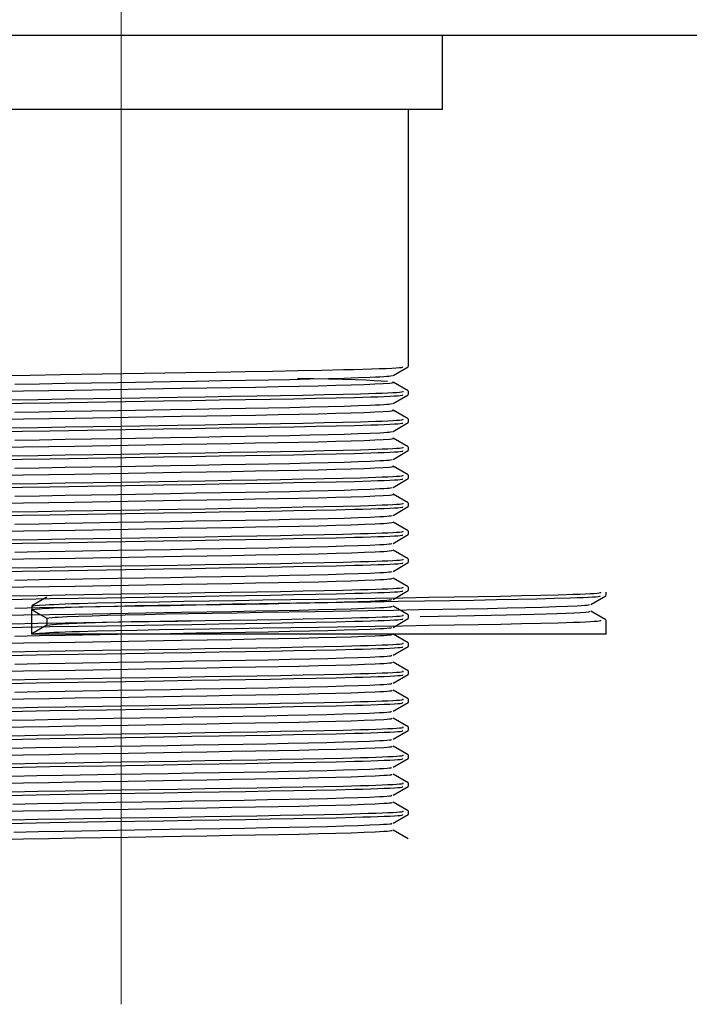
# Model space of a CAD drawing. Header units: millimetres. Extents: x 262469 to 275208, y -32539 to 9411.
# Tile 324 of 428: x 269096 to 269103, y -13294 to -13284. Entities that reach past the tile are written whole.
import ezdxf

# ---------------------------------------------------------------- set-up
doc = ezdxf.new("R2010")
doc.units = ezdxf.units.MM
doc.header["$LTSCALE"] = 100
doc.layers.add('$ IE_TELETECHNIKA', color=5, linetype='Continuous', lineweight=30)

msp = doc.modelspace()

# ---------------------------------------------------------------- linework, layer by layer
at = {"layer": '$ IE_TELETECHNIKA', "color": 7, "linetype": 'Continuous', "lineweight": 5, "ltscale": 20.32}
for p, q in [((269097.0395, -13285.0463), (269097.0395, -13283.0463)), ((269097.0395, -13294.1088), (269097.0395, -13285.0463))]:
    msp.add_line(p, q, dxfattribs=at)
at = {"layer": '$ IE_TELETECHNIKA', "color": 7, "linetype": 'Continuous'}
for p, q in [((269199.5395, -13284.2963), (269059.5395, -13284.2963)), ((269100.2895, -13285.0463), (269100.2895, -13284.2963)), ((269100.2895, -13285.0463), (269093.7895, -13285.0463)), ((269099.9458, -13287.6499), (269099.9458, -13285.0463)), ((269099.7914, -13287.7396), (269099.9449, -13287.6509)), ((269099.9449, -13287.8969), (269099.7914, -13287.8082)), ((269099.7914, -13288.023), (269099.9449, -13287.9344)), ((269099.9458, -13287.9334), (269099.9458, -13287.898)), ((269099.9449, -13288.1804), (269099.7914, -13288.0917)), ((269099.7914, -13288.3065), (269099.9449, -13288.2179)), ((269099.9458, -13288.2169), (269099.9458, -13288.1815)), ((269099.9449, -13288.4639), (269099.7914, -13288.3752)), ((269099.7914, -13288.59), (269099.9449, -13288.5014)), ((269099.9458, -13288.5004), (269099.9458, -13288.465)), ((269099.9449, -13288.7473), (269099.7914, -13288.6587)), ((269099.9458, -13288.7839), (269099.9458, -13288.7484)), ((269099.7914, -13288.8735), (269099.9449, -13288.7848)), ((269099.9449, -13289.0308), (269099.7914, -13288.9422)), ((269099.9458, -13289.0674), (269099.9458, -13289.0319)), ((269099.7914, -13289.157), (269099.9449, -13289.0683)), ((269099.9449, -13289.3143), (269099.7914, -13289.2256)), ((269099.9458, -13289.3508), (269099.9458, -13289.3154)), ((269099.7914, -13289.4404), (269099.9449, -13289.3518)), ((269099.9449, -13289.5978), (269099.7914, -13289.5091)), ((269099.7914, -13289.7239), (269099.9449, -13289.6353)), ((269099.9458, -13289.6343), (269099.9458, -13289.5989)), ((269099.9449, -13289.8813), (269099.7914, -13289.7926)), ((269099.7914, -13290.0074), (269099.9449, -13289.9188)), ((269099.9458, -13289.9178), (269099.9458, -13289.8824)), ((269101.9458, -13289.9691), (269101.9458, -13289.9337)), ((269096.2877, -13289.9857), (269096.1342, -13290.0743)), ((269101.7914, -13290.0588), (269101.9449, -13289.9701)), ((269096.1333, -13290.0754), (269096.1333, -13290.1082)), ((269096.1333, -13290.3588), (269096.1333, -13290.1108)), ((269099.9449, -13290.1647), (269099.7915, -13290.0761)), ((269101.9449, -13290.2161), (269101.7914, -13290.1275)), ((269096.2867, -13290.1994), (269096.2867, -13290.2697)), ((269099.7914, -13290.2909), (269099.9449, -13290.2022)), ((269099.9458, -13290.2013), (269099.9458, -13290.1658)), ((269101.9458, -13290.3588), (269101.9458, -13290.2172)), ((269096.2877, -13290.2692), (269096.1342, -13290.3578)), ((269101.9458, -13290.3588), (269096.1333, -13290.3588)), ((269099.9449, -13290.4482), (269099.7914, -13290.3596)), ((269099.7914, -13290.5744), (269099.9449, -13290.4857)), ((269099.9458, -13290.4848), (269099.9458, -13290.4493)), ((269099.9449, -13290.7317), (269099.7914, -13290.6431)), ((269099.9458, -13290.7682), (269099.9458, -13290.7328)), ((269099.7914, -13290.8579), (269099.9449, -13290.7692)), ((269099.9449, -13291.0152), (269099.7914, -13290.9266)), ((269099.9458, -13291.0517), (269099.9458, -13291.0163)), ((269099.7914, -13291.1413), (269099.9449, -13291.0527)), ((269099.9449, -13291.2987), (269099.7914, -13291.21)), ((269099.7914, -13291.4248), (269099.9449, -13291.3362)), ((269099.9458, -13291.3352), (269099.9458, -13291.2998)), ((269099.9449, -13291.5822), (269099.7914, -13291.4935)), ((269099.7914, -13291.7083), (269099.9449, -13291.6197)), ((269099.9458, -13291.6187), (269099.9458, -13291.5833)), ((269099.9449, -13291.8656), (269099.7914, -13291.777)), ((269099.7914, -13291.9918), (269099.9449, -13291.9031)), ((269099.9458, -13291.9022), (269099.9458, -13291.8667)), ((269099.9449, -13292.1491), (269099.7914, -13292.0605)), ((269099.7914, -13292.2753), (269099.9449, -13292.1866)), ((269099.9458, -13292.1857), (269099.9458, -13292.1502)), ((269099.9449, -13292.4326), (269099.7914, -13292.344))]:
    msp.add_line(p, q, dxfattribs=at)
for points in [[(269095.8205, -13287.7405), (269096.1168, -13287.7357), (269096.4244, -13287.7307), (269097.6925, -13287.7102), (269097.9994, -13287.7053), (269098.2939, -13287.7004), (269098.5718, -13287.6956), (269098.8311, -13287.6909), (269099.0705, -13287.686), (269099.2892, -13287.6811), (269099.3904, -13287.6785), (269099.485, -13287.676), (269099.5722, -13287.6734), (269099.6506, -13287.6707), (269099.7192, -13287.6681), (269099.7769, -13287.6656), (269099.8225, -13287.663), (269099.855, -13287.6605), (269099.8747, -13287.6581), (269099.8846, -13287.6558), (269099.8879, -13287.6511)], [(269095.9621, -13287.8278), (269096.2135, -13287.8235), (269096.4728, -13287.8191), (269097.0049, -13287.8099), (269097.5384, -13287.8008), (269097.7993, -13287.7963), (269098.0529, -13287.792), (269098.297, -13287.7877), (269098.5291, -13287.7836), (269098.7471, -13287.7795), (269098.9491, -13287.7752), (269099.1329, -13287.7707), (269099.2964, -13287.7661), (269099.4386, -13287.7615), (269099.5594, -13287.7569), (269099.6114, -13287.7546), (269099.657, -13287.7524), (269099.6955, -13287.7501), (269099.7263, -13287.7479), (269099.7488, -13287.7458), (269099.7649, -13287.7437), (269099.786, -13287.7395)], [(269095.804, -13287.9014), (269096.051, -13287.8972), (269096.3076, -13287.8928), (269096.5711, -13287.8882), (269097.1092, -13287.879), (269097.6446, -13287.8698), (269097.9049, -13287.8653), (269098.1568, -13287.861), (269098.3979, -13287.8568), (269098.626, -13287.8527), (269098.8388, -13287.8485), (269099.0341, -13287.844), (269099.2106, -13287.8395), (269099.3665, -13287.8349), (269099.4994, -13287.8302), (269099.5564, -13287.8279), (269099.6069, -13287.8256), (269099.6909, -13287.8211), (269099.7554, -13287.8167), (269099.7788, -13287.8146), (269099.793, -13287.8125), (269099.7954, -13287.8104), (269099.7842, -13287.8082)], [(269099.7334, -13287.8004), (269099.671, -13287.7966), (269099.6007, -13287.7928), (269099.5145, -13287.789), (269099.4083, -13287.7851), (269099.283, -13287.7812), (269099.1404, -13287.7774), (269098.9851, -13287.7736), (269098.8235, -13287.7698)], [(269095.7737, -13288.0248), (269096.0406, -13288.0205), (269096.3174, -13288.016), (269096.8896, -13288.0066), (269097.4685, -13287.9973), (269097.7531, -13287.9927), (269098.0304, -13287.9882), (269098.2971, -13287.9838), (269098.5501, -13287.9795), (269098.7877, -13287.9752), (269099.0092, -13287.9708), (269099.2137, -13287.9664), (269099.4005, -13287.9618), (269099.4861, -13287.9594), (269099.5654, -13287.957), (269099.6377, -13287.9547), (269099.7021, -13287.9523), (269099.7577, -13287.95), (269099.8036, -13287.9476), (269099.8392, -13287.9454), (269099.8636, -13287.9431), (269099.8783, -13287.9409), (269099.8856, -13287.9388), (269099.8879, -13287.9346)], [(269095.9281, -13287.9868), (269096.1958, -13287.9825), (269096.4723, -13287.978), (269097.0398, -13287.9687), (269097.6079, -13287.9596), (269097.8849, -13287.9552), (269098.1533, -13287.9508), (269098.4102, -13287.9465), (269098.6529, -13287.9422), (269098.8804, -13287.938), (269099.0918, -13287.9336), (269099.2862, -13287.9292), (269099.4621, -13287.9246), (269099.5416, -13287.9223), (269099.6146, -13287.92), (269099.6803, -13287.9176), (269099.738, -13287.9153), (269099.787, -13287.913), (269099.8265, -13287.9108), (269099.8558, -13287.9085), (269099.8752, -13287.9064), (269099.8919, -13287.9021), (269099.8925, -13287.898)], [(269095.962, -13288.1113), (269096.2134, -13288.107), (269096.4727, -13288.1025), (269097.0048, -13288.0934), (269097.5382, -13288.0842), (269097.7991, -13288.0798), (269098.0528, -13288.0754), (269098.2968, -13288.0712), (269098.5289, -13288.0671), (269098.7469, -13288.063), (269098.9489, -13288.0587), (269099.1328, -13288.0542), (269099.2963, -13288.0496), (269099.4385, -13288.045), (269099.5592, -13288.0404), (269099.6113, -13288.0381), (269099.657, -13288.0359), (269099.6957, -13288.0336), (269099.7266, -13288.0314), (269099.7491, -13288.0293), (269099.7648, -13288.0272), (269099.7846, -13288.023)], [(269095.8048, -13288.1848), (269096.0517, -13288.1806), (269096.3082, -13288.1762), (269096.5717, -13288.1717), (269097.1096, -13288.1625), (269097.6449, -13288.1533), (269097.905, -13288.1488), (269098.1569, -13288.1445), (269098.3979, -13288.1403), (269098.626, -13288.1362), (269098.8387, -13288.132), (269099.034, -13288.1275), (269099.2103, -13288.123), (269099.3663, -13288.1183), (269099.4993, -13288.1137), (269099.5563, -13288.1114), (269099.6068, -13288.1091), (269099.6905, -13288.1045), (269099.7549, -13288.1002), (269099.7787, -13288.098), (269099.7935, -13288.0959), (269099.7966, -13288.0939), (269099.7856, -13288.0917)], [(269095.7737, -13288.3083), (269096.0406, -13288.3039), (269096.3174, -13288.2994), (269096.8897, -13288.2901), (269097.4685, -13288.2808), (269097.7531, -13288.2762), (269098.0304, -13288.2717), (269098.2971, -13288.2673), (269098.5501, -13288.263), (269098.7877, -13288.2586), (269099.0092, -13288.2543), (269099.2137, -13288.2498), (269099.4005, -13288.2452), (269099.4861, -13288.2429), (269099.5655, -13288.2405), (269099.6377, -13288.2382), (269099.7021, -13288.2358), (269099.7577, -13288.2334), (269099.8036, -13288.2311), (269099.8392, -13288.2288), (269099.8636, -13288.2266), (269099.8783, -13288.2244), (269099.8856, -13288.2223), (269099.8879, -13288.2181)], [(269095.9281, -13288.2703), (269096.1958, -13288.266), (269096.4723, -13288.2615), (269097.0398, -13288.2522), (269097.6079, -13288.2431), (269097.8849, -13288.2387), (269098.1533, -13288.2343), (269098.4102, -13288.23), (269098.6529, -13288.2257), (269098.8804, -13288.2214), (269099.0918, -13288.2171), (269099.2862, -13288.2127), (269099.4621, -13288.2081), (269099.5416, -13288.2058), (269099.6146, -13288.2035), (269099.6803, -13288.2011), (269099.738, -13288.1988), (269099.787, -13288.1965), (269099.8265, -13288.1943), (269099.8558, -13288.192), (269099.8752, -13288.1899), (269099.8919, -13288.1856), (269099.8925, -13288.1815)], [(269095.9619, -13288.3948), (269096.2133, -13288.3905), (269096.4725, -13288.386), (269097.0046, -13288.3769), (269097.5381, -13288.3677), (269097.7989, -13288.3632), (269098.0526, -13288.3589), (269098.2967, -13288.3547), (269098.5288, -13288.3506), (269098.7468, -13288.3465), (269098.9488, -13288.3421), (269099.1326, -13288.3377), (269099.2962, -13288.3331), (269099.4383, -13288.3285), (269099.559, -13288.3239), (269099.657, -13288.3194), (269099.6959, -13288.3171), (269099.7269, -13288.3149), (269099.7495, -13288.3128), (269099.7648, -13288.3107), (269099.7833, -13288.3065)], [(269095.8043, -13288.4683), (269096.0512, -13288.4641), (269096.3077, -13288.4597), (269096.5711, -13288.4552), (269097.1091, -13288.446), (269097.6444, -13288.4368), (269097.9045, -13288.4323), (269098.1564, -13288.428), (269098.3975, -13288.4238), (269098.6255, -13288.4197), (269098.8383, -13288.4155), (269099.0336, -13288.411), (269099.21, -13288.4065), (269099.366, -13288.4018), (269099.4991, -13288.3972), (269099.5562, -13288.3949), (269099.6067, -13288.3926), (269099.6902, -13288.388), (269099.7544, -13288.3837), (269099.7786, -13288.3815), (269099.794, -13288.3794), (269099.7977, -13288.3774), (269099.7871, -13288.3752)], [(269095.7737, -13288.5917), (269096.0406, -13288.5874), (269096.3173, -13288.5829), (269096.8896, -13288.5736), (269097.4685, -13288.5642), (269097.7531, -13288.5597), (269098.0304, -13288.5552), (269098.2971, -13288.5508), (269098.5501, -13288.5464), (269098.7877, -13288.5421), (269099.0092, -13288.5378), (269099.2137, -13288.5333), (269099.4005, -13288.5287), (269099.4861, -13288.5264), (269099.5654, -13288.524), (269099.6377, -13288.5216), (269099.7021, -13288.5193), (269099.7577, -13288.5169), (269099.8036, -13288.5146), (269099.8392, -13288.5123), (269099.8636, -13288.5101), (269099.8783, -13288.5079), (269099.8856, -13288.5058), (269099.8879, -13288.5015)], [(269095.9281, -13288.5538), (269096.1958, -13288.5495), (269096.4723, -13288.5449), (269097.0398, -13288.5357), (269097.6079, -13288.5266), (269097.8849, -13288.5221), (269098.1533, -13288.5178), (269098.4102, -13288.5134), (269098.6529, -13288.5092), (269098.8804, -13288.5049), (269099.0918, -13288.5006), (269099.2862, -13288.4962), (269099.4621, -13288.4916), (269099.5416, -13288.4893), (269099.6146, -13288.4869), (269099.6803, -13288.4846), (269099.738, -13288.4823), (269099.787, -13288.48), (269099.8265, -13288.4777), (269099.8558, -13288.4755), (269099.8752, -13288.4733), (269099.8919, -13288.4691), (269099.8925, -13288.465)], [(269095.9618, -13288.6782), (269096.2132, -13288.674), (269096.4724, -13288.6695), (269097.0045, -13288.6604), (269097.5379, -13288.6512), (269097.7988, -13288.6467), (269098.0524, -13288.6424), (269098.2965, -13288.6382), (269098.5286, -13288.6341), (269098.7466, -13288.6299), (269098.9486, -13288.6256), (269099.1325, -13288.6212), (269099.2961, -13288.6166), (269099.4382, -13288.612), (269099.5588, -13288.6074), (269099.6569, -13288.6028), (269099.696, -13288.6006), (269099.7272, -13288.5984), (269099.7499, -13288.5962), (269099.7649, -13288.5941), (269099.7821, -13288.59)], [(269095.8034, -13288.7518), (269096.0503, -13288.7476), (269096.3068, -13288.7432), (269096.5702, -13288.7387), (269097.1082, -13288.7295), (269097.6435, -13288.7203), (269097.9036, -13288.7158), (269098.1555, -13288.7115), (269098.3967, -13288.7073), (269098.6248, -13288.7032), (269098.8376, -13288.6989), (269099.0329, -13288.6945), (269099.2094, -13288.6899), (269099.3655, -13288.6853), (269099.4988, -13288.6807), (269099.5559, -13288.6784), (269099.6065, -13288.6761), (269099.6897, -13288.6715), (269099.7537, -13288.6671), (269099.7783, -13288.665), (269099.7944, -13288.663), (269099.7989, -13288.6609), (269099.7888, -13288.6588)], [(269095.9281, -13288.8373), (269096.1958, -13288.8329), (269096.4723, -13288.8284), (269097.0398, -13288.8192), (269097.6079, -13288.8101), (269097.8849, -13288.8056), (269098.1533, -13288.8012), (269098.4102, -13288.7969), (269098.6529, -13288.7927), (269098.8804, -13288.7884), (269099.0918, -13288.7841), (269099.2862, -13288.7797), (269099.4621, -13288.7751), (269099.5416, -13288.7728), (269099.6146, -13288.7704), (269099.6803, -13288.7681), (269099.738, -13288.7658), (269099.787, -13288.7635), (269099.8265, -13288.7612), (269099.8558, -13288.759), (269099.8752, -13288.7568), (269099.8919, -13288.7526), (269099.8925, -13288.7484)], [(269095.7737, -13288.8752), (269096.0406, -13288.8709), (269096.3174, -13288.8664), (269096.8897, -13288.8571), (269097.4685, -13288.8477), (269097.7531, -13288.8432), (269098.0304, -13288.8387), (269098.2971, -13288.8343), (269098.5501, -13288.8299), (269098.7877, -13288.8256), (269099.0092, -13288.8213), (269099.2137, -13288.8168), (269099.4005, -13288.8122), (269099.4861, -13288.8099), (269099.5655, -13288.8075), (269099.6377, -13288.8051), (269099.7021, -13288.8028), (269099.7577, -13288.8004), (269099.8036, -13288.7981), (269099.8392, -13288.7958), (269099.8636, -13288.7936), (269099.8783, -13288.7914), (269099.8856, -13288.7892), (269099.8879, -13288.785)], [(269095.8036, -13289.0353), (269096.0506, -13289.0311), (269096.3071, -13289.0267), (269096.5706, -13289.0222), (269097.1087, -13289.0129), (269097.6441, -13289.0037), (269097.9043, -13288.9993), (269098.1562, -13288.995), (269098.3974, -13288.9908), (269098.6255, -13288.9866), (269098.8383, -13288.9824), (269099.0336, -13288.978), (269099.21, -13288.9734), (269099.3661, -13288.9688), (269099.4994, -13288.9642), (269099.5566, -13288.9619), (269099.607, -13288.9595), (269099.6899, -13288.955), (269099.7535, -13288.9506), (269099.7782, -13288.9485), (269099.7948, -13288.9464), (269099.7999, -13288.9444), (269099.7903, -13288.9422)], [(269095.9617, -13288.9617), (269096.2131, -13288.9575), (269096.4723, -13288.953), (269097.0043, -13288.9438), (269097.5377, -13288.9347), (269097.7986, -13288.9302), (269098.0523, -13288.9259), (269098.2963, -13288.9217), (269098.5284, -13288.9176), (269098.7465, -13288.9134), (269098.9485, -13288.9091), (269099.1324, -13288.9046), (269099.2961, -13288.9001), (269099.438, -13288.8955), (269099.5585, -13288.8909), (269099.6569, -13288.8863), (269099.6961, -13288.8841), (269099.7275, -13288.8819), (269099.7503, -13288.8797), (269099.7651, -13288.8776), (269099.7811, -13288.8735)], [(269095.9281, -13289.1208), (269096.1958, -13289.1164), (269096.4723, -13289.1119), (269097.0398, -13289.1027), (269097.6079, -13289.0936), (269097.8849, -13289.0891), (269098.1533, -13289.0847), (269098.4102, -13289.0804), (269098.6529, -13289.0762), (269098.8804, -13289.0719), (269099.0918, -13289.0676), (269099.2862, -13289.0631), (269099.4621, -13289.0586), (269099.5416, -13289.0562), (269099.6146, -13289.0539), (269099.6803, -13289.0516), (269099.738, -13289.0493), (269099.787, -13289.047), (269099.8265, -13289.0447), (269099.8558, -13289.0425), (269099.8752, -13289.0403), (269099.8919, -13289.0361), (269099.8925, -13289.0319)], [(269095.7737, -13289.1587), (269096.0406, -13289.1544), (269096.3174, -13289.1499), (269096.8897, -13289.1406), (269097.4685, -13289.1312), (269097.7531, -13289.1267), (269098.0304, -13289.1222), (269098.2971, -13289.1178), (269098.5501, -13289.1134), (269098.7877, -13289.1091), (269099.0092, -13289.1047), (269099.2137, -13289.1003), (269099.4005, -13289.0957), (269099.4861, -13289.0933), (269099.5655, -13289.091), (269099.6377, -13289.0886), (269099.7021, -13289.0862), (269099.7577, -13289.0839), (269099.8036, -13289.0816), (269099.8392, -13289.0793), (269099.8636, -13289.0771), (269099.8783, -13289.0749), (269099.8856, -13289.0727), (269099.8879, -13289.0685)], [(269095.8046, -13289.3187), (269096.0518, -13289.3145), (269096.3085, -13289.3102), (269096.5723, -13289.3056), (269097.1108, -13289.2964), (269097.6465, -13289.2872), (269097.9068, -13289.2827), (269098.1588, -13289.2784), (269098.4, -13289.2743), (269098.628, -13289.2701), (269098.8408, -13289.2658), (269099.0364, -13289.2614), (269099.2126, -13289.2568), (269099.3675, -13289.2522), (269099.5001, -13289.2476), (269099.6102, -13289.243), (269099.6563, -13289.2407), (269099.6957, -13289.2384), (269099.7277, -13289.2362), (269099.752, -13289.234), (269099.7794, -13289.2298), (269099.7914, -13289.2256)], [(269095.9616, -13289.2452), (269096.213, -13289.2409), (269096.4722, -13289.2365), (269097.0042, -13289.2273), (269097.5376, -13289.2182), (269097.7985, -13289.2137), (269098.0521, -13289.2094), (269098.2962, -13289.2052), (269098.5283, -13289.2011), (269098.7463, -13289.1969), (269098.9483, -13289.1926), (269099.1323, -13289.1881), (269099.296, -13289.1836), (269099.4379, -13289.179), (269099.5583, -13289.1744), (269099.6568, -13289.1698), (269099.6962, -13289.1676), (269099.7279, -13289.1654), (269099.7508, -13289.1632), (269099.7654, -13289.1611), (269099.7801, -13289.157)], [(269095.9281, -13289.4042), (269096.1958, -13289.3999), (269096.4723, -13289.3954), (269097.0398, -13289.3862), (269097.6079, -13289.377), (269097.8849, -13289.3726), (269098.1533, -13289.3682), (269098.4102, -13289.3639), (269098.6529, -13289.3596), (269098.8804, -13289.3554), (269099.0918, -13289.351), (269099.2862, -13289.3466), (269099.4621, -13289.342), (269099.5416, -13289.3397), (269099.6146, -13289.3374), (269099.6803, -13289.3351), (269099.738, -13289.3327), (269099.787, -13289.3304), (269099.8265, -13289.3282), (269099.8558, -13289.326), (269099.8752, -13289.3238), (269099.8919, -13289.3196), (269099.8925, -13289.3154)], [(269095.7737, -13289.4422), (269096.0406, -13289.4379), (269096.3174, -13289.4334), (269096.8897, -13289.424), (269097.4685, -13289.4147), (269097.7531, -13289.4101), (269098.0304, -13289.4057), (269098.2971, -13289.4012), (269098.5501, -13289.3969), (269098.7877, -13289.3926), (269099.0092, -13289.3882), (269099.2137, -13289.3838), (269099.4005, -13289.3792), (269099.4861, -13289.3768), (269099.5655, -13289.3745), (269099.6377, -13289.3721), (269099.7021, -13289.3697), (269099.7577, -13289.3674), (269099.8036, -13289.365), (269099.8392, -13289.3628), (269099.8636, -13289.3605), (269099.8783, -13289.3584), (269099.8856, -13289.3562), (269099.8879, -13289.352)], [(269095.9615, -13289.5287), (269096.2128, -13289.5244), (269096.472, -13289.52), (269097.0041, -13289.5108), (269097.5374, -13289.5017), (269097.7983, -13289.4972), (269098.052, -13289.4929), (269098.296, -13289.4887), (269098.5281, -13289.4846), (269098.7462, -13289.4804), (269098.9482, -13289.4761), (269099.1321, -13289.4716), (269099.2959, -13289.467), (269099.4378, -13289.4624), (269099.5581, -13289.4579), (269099.6567, -13289.4533), (269099.6963, -13289.4511), (269099.7282, -13289.4488), (269099.7513, -13289.4467), (269099.7657, -13289.4446), (269099.7792, -13289.4405)], [(269095.8061, -13289.6022), (269096.0533, -13289.598), (269096.3101, -13289.5936), (269096.5739, -13289.5891), (269097.1124, -13289.5798), (269097.648, -13289.5706), (269097.9084, -13289.5662), (269098.1603, -13289.5619), (269098.4014, -13289.5577), (269098.6293, -13289.5535), (269098.842, -13289.5493), (269099.0375, -13289.5449), (269099.2136, -13289.5403), (269099.3683, -13289.5357), (269099.5008, -13289.531), (269099.6107, -13289.5264), (269099.6568, -13289.5241), (269099.6962, -13289.5219), (269099.7283, -13289.5196), (269099.7525, -13289.5175), (269099.7792, -13289.5132), (269099.7897, -13289.5091)], [(269095.7737, -13289.7257), (269096.0406, -13289.7213), (269096.3174, -13289.7169), (269096.8897, -13289.7075), (269097.4685, -13289.6982), (269097.7531, -13289.6936), (269098.0304, -13289.6891), (269098.2971, -13289.6847), (269098.5501, -13289.6804), (269098.7877, -13289.6761), (269099.0092, -13289.6717), (269099.2137, -13289.6672), (269099.4005, -13289.6627), (269099.4861, -13289.6603), (269099.5655, -13289.6579), (269099.6377, -13289.6556), (269099.7021, -13289.6532), (269099.7577, -13289.6508), (269099.8036, -13289.6485), (269099.8392, -13289.6462), (269099.8636, -13289.644), (269099.8783, -13289.6418), (269099.8856, -13289.6397), (269099.8879, -13289.6355)], [(269095.9281, -13289.6877), (269096.1958, -13289.6834), (269096.4723, -13289.6789), (269097.0398, -13289.6696), (269097.6079, -13289.6605), (269097.8849, -13289.6561), (269098.1533, -13289.6517), (269098.4102, -13289.6474), (269098.6529, -13289.6431), (269098.8804, -13289.6388), (269099.0918, -13289.6345), (269099.2862, -13289.6301), (269099.4621, -13289.6255), (269099.5416, -13289.6232), (269099.6146, -13289.6209), (269099.6803, -13289.6185), (269099.738, -13289.6162), (269099.787, -13289.6139), (269099.8265, -13289.6117), (269099.8558, -13289.6094), (269099.8752, -13289.6073), (269099.8919, -13289.603), (269099.8925, -13289.5989)], [(269095.9614, -13289.8122), (269096.2127, -13289.8079), (269096.4719, -13289.8035), (269097.0039, -13289.7943), (269097.5373, -13289.7851), (269097.7982, -13289.7807), (269098.0518, -13289.7763), (269098.2959, -13289.7722), (269098.528, -13289.7681), (269098.746, -13289.7639), (269098.948, -13289.7596), (269099.132, -13289.7551), (269099.2958, -13289.7505), (269099.4377, -13289.7459), (269099.5579, -13289.7413), (269099.6566, -13289.7368), (269099.6964, -13289.7345), (269099.7285, -13289.7323), (269099.7519, -13289.7302), (269099.7662, -13289.7281), (269099.7785, -13289.724)], [(269095.8055, -13289.8857), (269096.0527, -13289.8815), (269096.3094, -13289.8771), (269096.5732, -13289.8726), (269097.1117, -13289.8633), (269097.6474, -13289.8541), (269097.9077, -13289.8497), (269098.1597, -13289.8454), (269098.4008, -13289.8412), (269098.6288, -13289.837), (269098.8415, -13289.8328), (269099.037, -13289.8283), (269099.2132, -13289.8238), (269099.368, -13289.8192), (269099.5004, -13289.8145), (269099.6104, -13289.8099), (269099.6565, -13289.8076), (269099.6961, -13289.8054), (269099.7284, -13289.8031), (269099.7528, -13289.8009), (269099.769, -13289.7988), (269099.7789, -13289.7967), (269099.7881, -13289.7926)], [(269095.7737, -13290.0092), (269096.0406, -13290.0048), (269096.3174, -13290.0003), (269096.8896, -13289.991), (269097.4685, -13289.9817), (269097.7531, -13289.9771), (269098.0304, -13289.9726), (269098.2971, -13289.9682), (269098.5501, -13289.9639), (269098.7877, -13289.9595), (269099.0092, -13289.9552), (269099.2137, -13289.9507), (269099.4005, -13289.9461), (269099.4861, -13289.9438), (269099.5654, -13289.9414), (269099.6377, -13289.9391), (269099.7021, -13289.9367), (269099.7577, -13289.9343), (269099.8036, -13289.932), (269099.8392, -13289.9297), (269099.8636, -13289.9275), (269099.8783, -13289.9253), (269099.8856, -13289.9232), (269099.8879, -13289.9189)], [(269095.9281, -13289.9712), (269096.1958, -13289.9669), (269096.4723, -13289.9624), (269097.0398, -13289.9531), (269097.6079, -13289.944), (269097.8849, -13289.9396), (269098.1533, -13289.9352), (269098.4102, -13289.9309), (269098.6529, -13289.9266), (269098.8804, -13289.9223), (269099.0918, -13289.918), (269099.2862, -13289.9136), (269099.4621, -13289.909), (269099.5416, -13289.9067), (269099.6146, -13289.9044), (269099.6803, -13289.902), (269099.738, -13289.8997), (269099.787, -13289.8974), (269099.8265, -13289.8951), (269099.8558, -13289.8929), (269099.8752, -13289.8908), (269099.8919, -13289.8865), (269099.8925, -13289.8824)], [(269096.1333, -13290.0754), (269096.1688, -13290.0711), (269096.2123, -13290.0668), (269096.2721, -13290.0624), (269096.3105, -13290.0601), (269096.3561, -13290.0579), (269096.4097, -13290.0556), (269096.4713, -13290.0533), (269096.5405, -13290.051), (269096.6169, -13290.0487), (269096.789, -13290.044), (269096.9837, -13290.0395), (269097.1973, -13290.0351), (269097.4271, -13290.0309), (269097.6712, -13290.0268), (269097.9281, -13290.0226), (269098.1958, -13290.0182), (269098.4723, -13290.0137), (269099.0398, -13290.0045), (269099.6079, -13289.9953), (269099.8849, -13289.9909), (269100.1533, -13289.9865), (269100.4102, -13289.9822), (269100.6529, -13289.9779), (269100.8804, -13289.9737), (269101.0918, -13289.9694), (269101.2862, -13289.9649), (269101.4621, -13289.9604), (269101.5416, -13289.958), (269101.6146, -13289.9557), (269101.6803, -13289.9534), (269101.738, -13289.951), (269101.787, -13289.9487), (269101.8265, -13289.9465), (269101.8558, -13289.9443), (269101.8752, -13289.9421), (269101.8919, -13289.9379), (269101.8925, -13289.9337)], [(269095.9613, -13290.0956), (269096.2126, -13290.0914), (269096.4718, -13290.0869), (269097.0038, -13290.0778), (269097.5372, -13290.0686), (269097.798, -13290.0641), (269098.0517, -13290.0598), (269098.2957, -13290.0557), (269098.5279, -13290.0515), (269098.7459, -13290.0474), (269098.9479, -13290.043), (269099.1319, -13290.0386), (269099.2958, -13290.034), (269099.4376, -13290.0294), (269099.5577, -13290.0248), (269099.6564, -13290.0203), (269099.6964, -13290.018), (269099.7288, -13290.0158), (269099.7524, -13290.0136), (269099.7667, -13290.0115), (269099.7779, -13290.0074)], [(269096.1333, -13290.1108), (269096.1684, -13290.1065), (269096.2115, -13290.1023), (269096.2703, -13290.0979), (269096.3081, -13290.0957), (269096.3528, -13290.0935), (269096.4053, -13290.0912), (269096.4658, -13290.0889), (269096.5338, -13290.0866), (269096.6088, -13290.0843), (269096.7781, -13290.0797), (269096.9699, -13290.0752), (269097.1805, -13290.0709), (269097.4071, -13290.0667), (269097.648, -13290.0626), (269097.9015, -13290.0584), (269098.166, -13290.0541), (269098.4392, -13290.0497), (269099.0012, -13290.0405), (269099.5653, -13290.0315), (269099.8411, -13290.027), (269100.1088, -13290.0227), (269100.3656, -13290.0184), (269100.6088, -13290.0142), (269100.8371, -13290.0099), (269101.0499, -13290.0057), (269101.2465, -13290.0013), (269101.4258, -13289.9968), (269101.5836, -13289.9922), (269101.6524, -13289.9899), (269101.7135, -13289.9876), (269101.7661, -13289.9853), (269101.8095, -13289.983), (269101.8427, -13289.9808), (269101.8654, -13289.9786), (269101.879, -13289.9765), (269101.8858, -13289.9744), (269101.8879, -13289.9703)], [(269095.8048, -13290.1692), (269096.052, -13290.165), (269096.3087, -13290.1606), (269096.5725, -13290.1561), (269097.1109, -13290.1468), (269097.6467, -13290.1376), (269097.907, -13290.1332), (269098.159, -13290.1289), (269098.4002, -13290.1247), (269098.6282, -13290.1205), (269098.8409, -13290.1163), (269099.0365, -13290.1118), (269099.2127, -13290.1073), (269099.3676, -13290.1027), (269099.5, -13290.098), (269099.61, -13290.0934), (269099.6562, -13290.0911), (269099.696, -13290.0888), (269099.7285, -13290.0866), (269099.753, -13290.0844), (269099.7692, -13290.0823), (269099.7787, -13290.0802), (269099.7865, -13290.0761)], [(269096.1333, -13290.1108), (269096.2192, -13290.1604), (269096.2867, -13290.1994)], [(269096.2867, -13290.1994), (269096.3057, -13290.1953), (269096.3396, -13290.191), (269096.3667, -13290.1888), (269096.4016, -13290.1866), (269096.4436, -13290.1844), (269096.4921, -13290.1821), (269096.6068, -13290.1775), (269096.7434, -13290.1729), (269096.9014, -13290.1683), (269097.08, -13290.1638), (269097.2773, -13290.1595), (269097.4912, -13290.1553), (269097.7197, -13290.1512), (269097.9607, -13290.147), (269098.2119, -13290.1427), (269098.471, -13290.1383), (269099.0028, -13290.1291), (269099.5361, -13290.12), (269099.7969, -13290.1155), (269100.0505, -13290.1112), (269100.2946, -13290.107), (269100.5267, -13290.1029), (269100.7447, -13290.0988), (269100.9466, -13290.0944), (269101.1308, -13290.0899), (269101.2951, -13290.0854), (269101.4371, -13290.0808), (269101.556, -13290.0762), (269101.654, -13290.0717), (269101.6953, -13290.0694), (269101.7301, -13290.0672), (269101.7567, -13290.065), (269101.7733, -13290.0629), (269101.7788, -13290.0608), (269101.7771, -13290.0588)], [(269100.064, -13290.1818), (269100.4376, -13290.1754), (269100.6149, -13290.1722), (269100.782, -13290.1689), (269100.9383, -13290.1655), (269101.0839, -13290.162), (269101.218, -13290.1585), (269101.3395, -13290.1549), (269101.4472, -13290.1513), (269101.5409, -13290.1477), (269101.6211, -13290.1442), (269101.6881, -13290.1406), (269101.7398, -13290.1372), (269101.772, -13290.1339), (269101.7818, -13290.1306), (269101.7775, -13290.1274)], [(269095.7737, -13290.2926), (269096.0406, -13290.2883), (269096.3174, -13290.2838), (269096.8897, -13290.2745), (269097.4685, -13290.2651), (269097.7531, -13290.2606), (269098.0304, -13290.2561), (269098.2971, -13290.2517), (269098.5501, -13290.2473), (269098.7877, -13290.243), (269099.0092, -13290.2387), (269099.2137, -13290.2342), (269099.4005, -13290.2296), (269099.4861, -13290.2273), (269099.5655, -13290.2249), (269099.6377, -13290.2225), (269099.7021, -13290.2202), (269099.7577, -13290.2178), (269099.8036, -13290.2155), (269099.8392, -13290.2132), (269099.8636, -13290.211), (269099.8783, -13290.2088), (269099.8856, -13290.2067), (269099.8879, -13290.2024)], [(269095.9281, -13290.2547), (269096.1958, -13290.2503), (269096.4723, -13290.2458), (269097.0398, -13290.2366), (269097.6079, -13290.2275), (269097.8849, -13290.223), (269098.1533, -13290.2187), (269098.4102, -13290.2143), (269098.6529, -13290.2101), (269098.8804, -13290.2058), (269099.0918, -13290.2015), (269099.2862, -13290.1971), (269099.4621, -13290.1925), (269099.5416, -13290.1902), (269099.6146, -13290.1878), (269099.6803, -13290.1855), (269099.738, -13290.1832), (269099.787, -13290.1809), (269099.8265, -13290.1786), (269099.8558, -13290.1764), (269099.8752, -13290.1742), (269099.8919, -13290.17), (269099.8925, -13290.1658)], [(269096.1333, -13290.3588), (269096.1688, -13290.3546), (269096.2123, -13290.3502), (269096.2721, -13290.3459), (269096.3105, -13290.3436), (269096.3561, -13290.3414), (269096.4097, -13290.3391), (269096.4713, -13290.3368), (269096.5405, -13290.3345), (269096.6169, -13290.3321), (269096.789, -13290.3275), (269096.9837, -13290.323), (269097.1973, -13290.3186), (269097.4271, -13290.3144), (269097.6712, -13290.3102), (269097.9281, -13290.306), (269098.1958, -13290.3017), (269098.4723, -13290.2972), (269099.0398, -13290.2879), (269099.6079, -13290.2788), (269099.8849, -13290.2744), (269100.1533, -13290.27), (269100.4102, -13290.2657), (269100.6529, -13290.2614), (269100.8804, -13290.2571), (269101.0918, -13290.2528), (269101.2862, -13290.2484), (269101.4621, -13290.2438), (269101.5416, -13290.2415), (269101.6146, -13290.2392), (269101.6803, -13290.2368), (269101.738, -13290.2345), (269101.787, -13290.2322), (269101.8265, -13290.23), (269101.8558, -13290.2277), (269101.8752, -13290.2256), (269101.8919, -13290.2213), (269101.8925, -13290.2172)], [(269096.2867, -13290.2703), (269096.3163, -13290.2645), (269096.3435, -13290.2615), (269096.385, -13290.2585), (269096.4408, -13290.2554), (269096.5093, -13290.2522), (269096.5892, -13290.249), (269096.6796, -13290.2458), (269096.7803, -13290.2427), (269096.891, -13290.2395), (269097.0116, -13290.2363), (269097.1419, -13290.2332), (269097.2818, -13290.2302), (269097.4307, -13290.2273), (269097.7439, -13290.2216)], [(269095.9612, -13290.3791), (269096.2125, -13290.3749), (269096.4717, -13290.3704), (269097.0037, -13290.3613), (269097.537, -13290.3521), (269097.7979, -13290.3476), (269098.0515, -13290.3433), (269098.2956, -13290.3392), (269098.5277, -13290.335), (269098.7457, -13290.3309), (269098.9477, -13290.3265), (269099.1318, -13290.3221), (269099.2957, -13290.3175), (269099.4375, -13290.3129), (269099.5575, -13290.3083), (269099.6562, -13290.3038), (269099.6964, -13290.3015), (269099.729, -13290.2993), (269099.7529, -13290.2971), (269099.7673, -13290.295), (269099.7773, -13290.2909)], [(269095.8049, -13290.4527), (269096.0521, -13290.4485), (269096.3089, -13290.4441), (269096.5728, -13290.4396), (269097.1114, -13290.4303), (269097.6472, -13290.4211), (269097.9076, -13290.4166), (269098.1596, -13290.4124), (269098.4008, -13290.4082), (269098.6289, -13290.404), (269098.8417, -13290.3997), (269099.0372, -13290.3953), (269099.2134, -13290.3907), (269099.3682, -13290.3861), (269099.5005, -13290.3815), (269099.6103, -13290.3769), (269099.6566, -13290.3746), (269099.6964, -13290.3723), (269099.729, -13290.3701), (269099.7535, -13290.3679), (269099.7697, -13290.3658), (269099.7787, -13290.3637), (269099.7851, -13290.3596)], [(269095.7737, -13290.5761), (269096.0406, -13290.5718), (269096.3173, -13290.5673), (269096.8896, -13290.558), (269097.4685, -13290.5486), (269097.7531, -13290.5441), (269098.0304, -13290.5396), (269098.2971, -13290.5352), (269098.5501, -13290.5308), (269098.7877, -13290.5265), (269099.0092, -13290.5221), (269099.2137, -13290.5177), (269099.4005, -13290.5131), (269099.4861, -13290.5108), (269099.5654, -13290.5084), (269099.6377, -13290.506), (269099.7021, -13290.5036), (269099.7577, -13290.5013), (269099.8036, -13290.499), (269099.8392, -13290.4967), (269099.8636, -13290.4945), (269099.8783, -13290.4923), (269099.8856, -13290.4901), (269099.8879, -13290.4859)], [(269095.9281, -13290.5382), (269096.1958, -13290.5338), (269096.4723, -13290.5293), (269097.0398, -13290.5201), (269097.6079, -13290.511), (269097.8849, -13290.5065), (269098.1533, -13290.5021), (269098.4102, -13290.4978), (269098.6529, -13290.4936), (269098.8804, -13290.4893), (269099.0918, -13290.485), (269099.2862, -13290.4805), (269099.4621, -13290.476), (269099.5416, -13290.4737), (269099.6146, -13290.4713), (269099.6803, -13290.469), (269099.738, -13290.4667), (269099.787, -13290.4644), (269099.8265, -13290.4621), (269099.8558, -13290.4599), (269099.8752, -13290.4577), (269099.8919, -13290.4535), (269099.8925, -13290.4493)], [(269095.8042, -13290.7362), (269096.0514, -13290.7319), (269096.3082, -13290.7276), (269096.572, -13290.723), (269097.1106, -13290.7138), (269097.6464, -13290.7046), (269097.9069, -13290.7001), (269098.1589, -13290.6958), (269098.4002, -13290.6917), (269098.6282, -13290.6875), (269098.8411, -13290.6832), (269099.0366, -13290.6788), (269099.2129, -13290.6742), (269099.3679, -13290.6696), (269099.5002, -13290.665), (269099.6099, -13290.6604), (269099.6563, -13290.6581), (269099.6963, -13290.6558), (269099.729, -13290.6536), (269099.7538, -13290.6514), (269099.7699, -13290.6492), (269099.7787, -13290.6472), (269099.7838, -13290.643)], [(269095.9611, -13290.6626), (269096.2124, -13290.6583), (269096.4716, -13290.6539), (269097.0036, -13290.6448), (269097.5369, -13290.6356), (269097.7977, -13290.6311), (269098.0514, -13290.6268), (269098.2955, -13290.6226), (269098.5276, -13290.6185), (269098.7456, -13290.6143), (269098.9476, -13290.61), (269099.1317, -13290.6055), (269099.2956, -13290.601), (269099.4374, -13290.5964), (269099.5573, -13290.5918), (269099.656, -13290.5872), (269099.6964, -13290.585), (269099.7293, -13290.5828), (269099.7534, -13290.5806), (269099.7679, -13290.5785), (269099.7769, -13290.5744)], [(269095.9281, -13290.8217), (269096.1958, -13290.8173), (269096.4723, -13290.8128), (269097.0398, -13290.8036), (269097.6079, -13290.7944), (269097.8849, -13290.79), (269098.1533, -13290.7856), (269098.4102, -13290.7813), (269098.6529, -13290.777), (269098.8804, -13290.7728), (269099.0918, -13290.7685), (269099.2862, -13290.764), (269099.4621, -13290.7595), (269099.5416, -13290.7571), (269099.6146, -13290.7548), (269099.6803, -13290.7525), (269099.738, -13290.7502), (269099.787, -13290.7479), (269099.8265, -13290.7456), (269099.8558, -13290.7434), (269099.8752, -13290.7412), (269099.8919, -13290.737), (269099.8925, -13290.7328)], [(269095.7737, -13290.8596), (269096.0406, -13290.8553), (269096.3174, -13290.8508), (269096.8897, -13290.8415), (269097.4685, -13290.8321), (269097.7531, -13290.8276), (269098.0304, -13290.8231), (269098.2971, -13290.8187), (269098.5501, -13290.8143), (269098.7877, -13290.81), (269099.0092, -13290.8056), (269099.2137, -13290.8012), (269099.4005, -13290.7966), (269099.4861, -13290.7942), (269099.5655, -13290.7919), (269099.6377, -13290.7895), (269099.7021, -13290.7871), (269099.7577, -13290.7848), (269099.8036, -13290.7825), (269099.8392, -13290.7802), (269099.8636, -13290.7779), (269099.8783, -13290.7758), (269099.8856, -13290.7736), (269099.8879, -13290.7694)], [(269095.8049, -13291.0196), (269096.0521, -13291.0154), (269096.3089, -13291.011), (269096.5726, -13291.0065), (269097.1111, -13290.9973), (269097.6468, -13290.9881), (269097.9072, -13290.9836), (269098.1592, -13290.9793), (269098.4003, -13290.9752), (269098.6283, -13290.971), (269098.8411, -13290.9667), (269099.0366, -13290.9623), (269099.2129, -13290.9577), (269099.3678, -13290.9531), (269099.5, -13290.9485), (269099.6097, -13290.9438), (269099.6561, -13290.9416), (269099.6962, -13290.9393), (269099.7291, -13290.9371), (269099.7541, -13290.9349), (269099.7703, -13290.9327), (269099.7788, -13290.9306), (269099.7825, -13290.9265)], [(269095.961, -13290.9461), (269096.2123, -13290.9418), (269096.4715, -13290.9374), (269097.0034, -13290.9282), (269097.5368, -13290.9191), (269097.7976, -13290.9146), (269098.0513, -13290.9103), (269098.2953, -13290.9061), (269098.5274, -13290.902), (269098.7454, -13290.8978), (269098.9474, -13290.8935), (269099.1316, -13290.889), (269099.2955, -13290.8845), (269099.4373, -13290.8799), (269099.5571, -13290.8753), (269099.6558, -13290.8707), (269099.6963, -13290.8685), (269099.7295, -13290.8663), (269099.7539, -13290.8641), (269099.7686, -13290.862), (269099.7766, -13290.8579)], [(269095.9281, -13291.1051), (269096.1958, -13291.1008), (269096.4723, -13291.0963), (269097.0398, -13291.087), (269097.6079, -13291.0779), (269097.8849, -13291.0735), (269098.1533, -13291.0691), (269098.4102, -13291.0648), (269098.6529, -13291.0605), (269098.8804, -13291.0563), (269099.0918, -13291.0519), (269099.2862, -13291.0475), (269099.4621, -13291.0429), (269099.5416, -13291.0406), (269099.6146, -13291.0383), (269099.6803, -13291.036), (269099.738, -13291.0336), (269099.787, -13291.0313), (269099.8265, -13291.0291), (269099.8558, -13291.0269), (269099.8752, -13291.0247), (269099.8919, -13291.0205), (269099.8925, -13291.0163)], [(269095.7737, -13291.1431), (269096.0406, -13291.1388), (269096.3174, -13291.1343), (269096.8897, -13291.1249), (269097.4685, -13291.1156), (269097.7531, -13291.111), (269098.0304, -13291.1066), (269098.2971, -13291.1021), (269098.5501, -13291.0978), (269098.7877, -13291.0935), (269099.0092, -13291.0891), (269099.2137, -13291.0847), (269099.4005, -13291.0801), (269099.4861, -13291.0777), (269099.5655, -13291.0754), (269099.6377, -13291.073), (269099.7021, -13291.0706), (269099.7577, -13291.0683), (269099.8036, -13291.0659), (269099.8392, -13291.0637), (269099.8636, -13291.0614), (269099.8783, -13291.0593), (269099.8856, -13291.0571), (269099.8879, -13291.0529)], [(269095.9124, -13291.2304), (269096.1644, -13291.2261), (269096.4248, -13291.2217), (269096.9609, -13291.2124), (269097.5001, -13291.2032), (269097.7643, -13291.1986), (269098.0215, -13291.1943), (269098.2692, -13291.1901), (269098.5049, -13291.1859), (269098.7265, -13291.1817), (269098.9319, -13291.1773), (269099.1193, -13291.1728), (269099.2863, -13291.1682), (269099.4308, -13291.1636), (269099.5525, -13291.159), (269099.6529, -13291.1544), (269099.6944, -13291.1521), (269099.7285, -13291.1498), (269099.7539, -13291.1477), (269099.7691, -13291.1455), (269099.7764, -13291.1414)], [(269095.8042, -13291.3031), (269096.0513, -13291.2989), (269096.308, -13291.2945), (269096.5718, -13291.29), (269097.1103, -13291.2808), (269097.646, -13291.2715), (269097.9064, -13291.2671), (269098.1584, -13291.2628), (269098.3996, -13291.2587), (269098.6277, -13291.2545), (269098.8404, -13291.2502), (269099.036, -13291.2458), (269099.2124, -13291.2412), (269099.3674, -13291.2366), (269099.4996, -13291.232), (269099.6093, -13291.2273), (269099.696, -13291.2228), (269099.7291, -13291.2206), (269099.7543, -13291.2184), (269099.7707, -13291.2162), (269099.7789, -13291.2141), (269099.7814, -13291.21)], [(269095.7737, -13291.4266), (269096.0406, -13291.4222), (269096.3174, -13291.4177), (269096.8897, -13291.4084), (269097.4685, -13291.3991), (269097.7531, -13291.3945), (269098.0304, -13291.39), (269098.2971, -13291.3856), (269098.5501, -13291.3813), (269098.7877, -13291.3769), (269099.0092, -13291.3726), (269099.2137, -13291.3681), (269099.4005, -13291.3635), (269099.4861, -13291.3612), (269099.5655, -13291.3588), (269099.6377, -13291.3565), (269099.7021, -13291.3541), (269099.7577, -13291.3517), (269099.8036, -13291.3494), (269099.8392, -13291.3471), (269099.8636, -13291.3449), (269099.8783, -13291.3427), (269099.8856, -13291.3406), (269099.8879, -13291.3364)], [(269095.9281, -13291.3886), (269096.1958, -13291.3843), (269096.4723, -13291.3798), (269097.0398, -13291.3705), (269097.6079, -13291.3614), (269097.8849, -13291.357), (269098.1533, -13291.3526), (269098.4102, -13291.3483), (269098.6529, -13291.344), (269098.8804, -13291.3397), (269099.0918, -13291.3354), (269099.2862, -13291.331), (269099.4621, -13291.3264), (269099.5416, -13291.3241), (269099.6146, -13291.3218), (269099.6803, -13291.3194), (269099.738, -13291.3171), (269099.787, -13291.3148), (269099.8265, -13291.3126), (269099.8558, -13291.3103), (269099.8752, -13291.3082), (269099.8919, -13291.3039), (269099.8925, -13291.2998)], [(269095.922, -13291.5137), (269096.1739, -13291.5094), (269096.434, -13291.505), (269096.9693, -13291.4958), (269097.5073, -13291.4866), (269097.7708, -13291.482), (269098.0273, -13291.4776), (269098.2743, -13291.4735), (269098.5093, -13291.4693), (269098.7302, -13291.4651), (269098.9349, -13291.4607), (269099.1216, -13291.4563), (269099.2881, -13291.4517), (269099.432, -13291.447), (269099.5532, -13291.4424), (269099.6531, -13291.4378), (269099.6947, -13291.4355), (269099.7289, -13291.4333), (269099.7545, -13291.4311), (269099.7699, -13291.429), (269099.7763, -13291.4249)], [(269095.8043, -13291.5866), (269096.0516, -13291.5824), (269096.3083, -13291.578), (269096.5721, -13291.5735), (269097.1107, -13291.5642), (269097.6466, -13291.555), (269097.907, -13291.5506), (269098.159, -13291.5463), (269098.4003, -13291.5421), (269098.6283, -13291.538), (269098.8411, -13291.5337), (269099.0367, -13291.5292), (269099.213, -13291.5247), (269099.368, -13291.5201), (269099.5001, -13291.5154), (269099.6096, -13291.5108), (269099.6963, -13291.5063), (269099.7296, -13291.504), (269099.7549, -13291.5018), (269099.7713, -13291.4997), (269099.7793, -13291.4976), (269099.7805, -13291.4935)], [(269095.7737, -13291.71), (269096.0406, -13291.7057), (269096.3174, -13291.7012), (269096.8897, -13291.6919), (269097.4685, -13291.6826), (269097.7531, -13291.678), (269098.0304, -13291.6735), (269098.2971, -13291.6691), (269098.5501, -13291.6648), (269098.7877, -13291.6604), (269099.0092, -13291.6561), (269099.2137, -13291.6516), (269099.4005, -13291.647), (269099.4861, -13291.6447), (269099.5655, -13291.6423), (269099.6377, -13291.6399), (269099.7021, -13291.6376), (269099.7577, -13291.6352), (269099.8036, -13291.6329), (269099.8392, -13291.6306), (269099.8636, -13291.6284), (269099.8783, -13291.6262), (269099.8856, -13291.6241), (269099.8879, -13291.6198)], [(269095.9281, -13291.6721), (269096.1958, -13291.6678), (269096.4723, -13291.6633), (269097.0398, -13291.654), (269097.6079, -13291.6449), (269097.8849, -13291.6404), (269098.1533, -13291.6361), (269098.4102, -13291.6318), (269098.6529, -13291.6275), (269098.8804, -13291.6232), (269099.0918, -13291.6189), (269099.2862, -13291.6145), (269099.4621, -13291.6099), (269099.5416, -13291.6076), (269099.6146, -13291.6053), (269099.6803, -13291.6029), (269099.738, -13291.6006), (269099.787, -13291.5983), (269099.8265, -13291.596), (269099.8558, -13291.5938), (269099.8752, -13291.5916), (269099.8919, -13291.5874), (269099.8925, -13291.5833)], [(269095.9317, -13291.797), (269096.1834, -13291.7928), (269096.4433, -13291.7883), (269096.9777, -13291.7791), (269097.5145, -13291.7699), (269097.7774, -13291.7654), (269098.0331, -13291.761), (269098.2794, -13291.7568), (269098.5137, -13291.7527), (269098.7338, -13291.7485), (269098.9379, -13291.7442), (269099.1239, -13291.7397), (269099.2899, -13291.7351), (269099.4333, -13291.7305), (269099.5539, -13291.7258), (269099.6534, -13291.7213), (269099.6949, -13291.719), (269099.7293, -13291.7168), (269099.755, -13291.7146), (269099.7708, -13291.7125), (269099.7763, -13291.7083)], [(269095.8036, -13291.8701), (269096.0508, -13291.8659), (269096.3075, -13291.8615), (269096.5713, -13291.857), (269097.1099, -13291.8477), (269097.6458, -13291.8385), (269097.9063, -13291.834), (269098.1584, -13291.8298), (269098.3996, -13291.8256), (269098.6278, -13291.8215), (269098.8406, -13291.8172), (269099.0362, -13291.8127), (269099.2126, -13291.8082), (269099.3677, -13291.8035), (269099.4998, -13291.7989), (269099.6093, -13291.7943), (269099.6961, -13291.7897), (269099.7296, -13291.7875), (269099.7551, -13291.7853), (269099.7718, -13291.7832), (269099.7796, -13291.7811), (269099.7796, -13291.777)], [(269095.7737, -13291.9935), (269096.0406, -13291.9892), (269096.3174, -13291.9847), (269096.8896, -13291.9754), (269097.4685, -13291.966), (269097.7531, -13291.9615), (269098.0304, -13291.957), (269098.2971, -13291.9526), (269098.5501, -13291.9482), (269098.7877, -13291.9439), (269099.0092, -13291.9396), (269099.2137, -13291.9351), (269099.4005, -13291.9305), (269099.4861, -13291.9282), (269099.5654, -13291.9258), (269099.6377, -13291.9234), (269099.7021, -13291.9211), (269099.7577, -13291.9187), (269099.8036, -13291.9164), (269099.8392, -13291.9141), (269099.8636, -13291.9119), (269099.8783, -13291.9097), (269099.8856, -13291.9075), (269099.8879, -13291.9033)], [(269095.9281, -13291.9556), (269096.1958, -13291.9512), (269096.4723, -13291.9467), (269097.0398, -13291.9375), (269097.6079, -13291.9284), (269097.8849, -13291.9239), (269098.1533, -13291.9195), (269098.4102, -13291.9152), (269098.6529, -13291.911), (269098.8804, -13291.9067), (269099.0918, -13291.9024), (269099.2862, -13291.898), (269099.4621, -13291.8934), (269099.5416, -13291.8911), (269099.6146, -13291.8887), (269099.6803, -13291.8864), (269099.738, -13291.8841), (269099.787, -13291.8818), (269099.8265, -13291.8795), (269099.8558, -13291.8773), (269099.8752, -13291.8751), (269099.8919, -13291.8709), (269099.8925, -13291.8667)], [(269095.9414, -13292.0804), (269096.1929, -13292.0761), (269096.4525, -13292.0716), (269096.9861, -13292.0625), (269097.5217, -13292.0533), (269097.7839, -13292.0488), (269098.0389, -13292.0444), (269098.2844, -13292.0402), (269098.518, -13292.0361), (269098.7375, -13292.0319), (269098.9408, -13292.0276), (269099.1262, -13292.0231), (269099.2916, -13292.0185), (269099.4346, -13292.0139), (269099.5546, -13292.0093), (269099.6536, -13292.0047), (269099.6951, -13292.0025), (269099.7296, -13292.0003), (269099.7556, -13291.9981), (269099.7716, -13291.9959), (269099.7765, -13291.9918)], [(269095.8042, -13292.1536), (269096.0514, -13292.1494), (269096.3081, -13292.145), (269096.5718, -13292.1405), (269097.1103, -13292.1312), (269097.646, -13292.122), (269097.9064, -13292.1175), (269098.1584, -13292.1133), (269098.3996, -13292.1091), (269098.6277, -13292.105), (269098.8405, -13292.1007), (269099.036, -13292.0962), (269099.2124, -13292.0917), (269099.3675, -13292.087), (269099.4996, -13292.0824), (269099.609, -13292.0778), (269099.6959, -13292.0732), (269099.7295, -13292.071), (269099.7554, -13292.0688), (269099.7723, -13292.0667), (269099.78, -13292.0646), (269099.7788, -13292.0605)], [(269095.7737, -13292.277), (269096.0406, -13292.2727), (269096.3174, -13292.2682), (269096.8897, -13292.2589), (269097.4685, -13292.2495), (269097.7531, -13292.245), (269098.0304, -13292.2405), (269098.2971, -13292.2361), (269098.5501, -13292.2317), (269098.7877, -13292.2274), (269099.0092, -13292.223), (269099.2137, -13292.2186), (269099.4005, -13292.214), (269099.4861, -13292.2116), (269099.5655, -13292.2093), (269099.6377, -13292.2069), (269099.7021, -13292.2045), (269099.7577, -13292.2022), (269099.8036, -13292.1999), (269099.8392, -13292.1976), (269099.8636, -13292.1954), (269099.8783, -13292.1932), (269099.8856, -13292.191), (269099.8879, -13292.1868)], [(269095.9281, -13292.2391), (269096.1958, -13292.2347), (269096.4723, -13292.2302), (269097.0398, -13292.221), (269097.6079, -13292.2119), (269097.8849, -13292.2074), (269098.1533, -13292.203), (269098.4102, -13292.1987), (269098.6529, -13292.1945), (269098.8804, -13292.1902), (269099.0918, -13292.1859), (269099.2862, -13292.1814), (269099.4621, -13292.1769), (269099.5416, -13292.1745), (269099.6146, -13292.1722), (269099.6803, -13292.1699), (269099.738, -13292.1676), (269099.787, -13292.1653), (269099.8265, -13292.163), (269099.8558, -13292.1608), (269099.8752, -13292.1586), (269099.8919, -13292.1544), (269099.8925, -13292.1502)], [(269095.951, -13292.3637), (269096.2024, -13292.3594), (269096.4618, -13292.355), (269096.9945, -13292.3458), (269097.5289, -13292.3366), (269097.7904, -13292.3321), (269098.0447, -13292.3278), (269098.2895, -13292.3236), (269098.5224, -13292.3195), (269098.7411, -13292.3153), (269098.9437, -13292.311), (269099.1285, -13292.3065), (269099.2934, -13292.3019), (269099.4358, -13292.2973), (269099.5553, -13292.2928), (269099.6538, -13292.2882), (269099.6952, -13292.2859), (269099.7299, -13292.2837), (269099.7562, -13292.2815), (269099.7725, -13292.2794), (269099.7779, -13292.2773), (269099.7767, -13292.2753)], [(269095.8037, -13292.4371), (269096.0509, -13292.4328), (269096.3076, -13292.4285), (269096.5713, -13292.424), (269097.1098, -13292.4147), (269097.6455, -13292.4055), (269097.9059, -13292.401), (269098.158, -13292.3967), (269098.3992, -13292.3926), (269098.6273, -13292.3884), (269098.8401, -13292.3841), (269099.0357, -13292.3797), (269099.2121, -13292.3751), (269099.3673, -13292.3705), (269099.4994, -13292.3659), (269099.6087, -13292.3613), (269099.6956, -13292.3567), (269099.7295, -13292.3545), (269099.7556, -13292.3523), (269099.7728, -13292.3501), (269099.7805, -13292.348), (269099.7781, -13292.3439)]]:
    msp.add_lwpolyline(points, dxfattribs=at)

doc.saveas('drawing.dxf')
